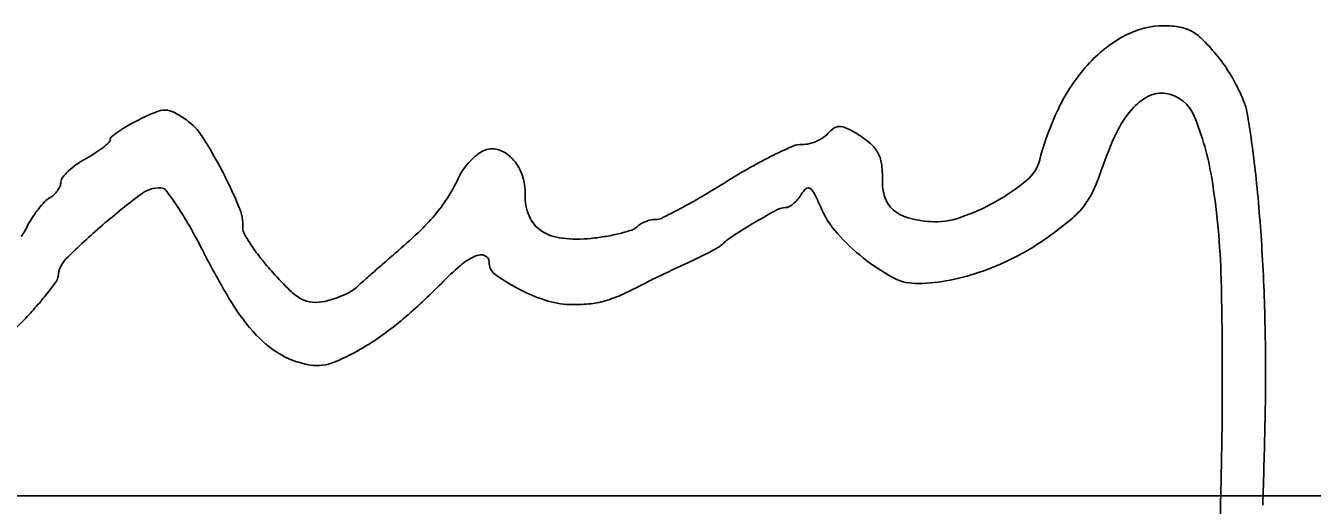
# Model space of a CAD drawing. Extents: x -8.2 to 38.5, y -0.1 to 21.9.
# Drawn here: x 25.0098 to 25.3275, y 8.5784 to 8.6967 of the extents above; entities that cross this region are included whole.
import ezdxf

# ---------------------------------------------------------------- set-up
doc = ezdxf.new("R2010")
doc.units = 0
doc.layers.add('GM_X_Adjacent_County', color=7, linetype='Continuous')
doc.layers.add('GM_X_Township', color=7, linetype='Continuous')

msp = doc.modelspace()

# ---------------------------------------------------------------- linework, layer by layer
at = {"layer": 'GM_X_Adjacent_County'}
for centre, radius, start, end in [((25.29088293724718, 8.676337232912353), 0.020369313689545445, 89.8080088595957, 117.7460166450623), ((25.29087663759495, 8.67445120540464), 0.022255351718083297, 79.61018915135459, 89.80806091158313), ((25.29320059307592, 8.687126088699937), 0.00936917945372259, 60.14567394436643, 79.61024305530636), ((25.291516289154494, 8.684191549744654), 0.012752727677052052, 44.14114547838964, 60.14574971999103), ((25.296862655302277, 8.664969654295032), 0.0332137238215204, 117.74594741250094, 137.11881721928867), ((25.2580942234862, 8.651756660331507), 0.05932585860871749, 39.02553872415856, 44.14120205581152), ((25.275231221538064, 8.66564653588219), 0.03726672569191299, 32.642200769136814, 39.025591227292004), ((25.305612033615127, 8.656844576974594), 0.04515392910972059, 137.11881123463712, 153.51222367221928), ((25.265326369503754, 8.659301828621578), 0.049029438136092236, 27.445453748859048, 32.642206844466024), ((25.2934544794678, 8.667004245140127), 0.013873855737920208, 117.3376559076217, 139.33242216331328), ((25.290230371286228, 8.673240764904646), 0.00685323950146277, 80.0765064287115, 117.33759744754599), ((25.289819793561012, 8.670893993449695), 0.009235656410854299, 22.256199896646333, 80.07645211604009), ((25.269494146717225, 8.661466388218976), 0.04433309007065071, 22.118372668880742, 27.44546222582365), ((25.04427999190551, 8.669777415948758), 0.006098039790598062, 90.05112046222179, 112.80045450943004), ((25.044278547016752, 8.671385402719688), 0.004490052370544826, 61.8845066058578, 90.05099017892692), ((25.32590847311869, 8.646730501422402), 0.06783078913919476, 153.5121858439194, 165.59702868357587), ((25.303229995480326, 8.658605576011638), 0.026761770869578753, 139.33239222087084, 154.48084028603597), ((25.297258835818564, 8.672750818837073), 0.014362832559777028, 9.777392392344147, 22.118420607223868), ((25.06014427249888, 8.628277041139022), 0.05045642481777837, 116.48848640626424, 119.91543532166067), ((25.070252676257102, 8.607992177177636), 0.07312039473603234, 112.80044349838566, 116.48836906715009), ((25.032271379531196, 8.64891265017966), 0.029969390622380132, 54.95058367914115, 61.88446514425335), ((25.041097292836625, 8.66149427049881), 0.01460078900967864, 32.553685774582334, 54.950540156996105), ((25.23360623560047, 8.647889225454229), 0.06997430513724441, 9.230253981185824, 22.25627041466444), ((25.073383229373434, 8.63417153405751), 0.24153820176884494, 5.877810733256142, 9.777443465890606), ((25.049494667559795, 8.646533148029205), 0.029316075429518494, 124.87882192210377, 129.0614077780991), ((25.0503274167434, 8.6453384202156), 0.030772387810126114, 119.91541815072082, 124.87874839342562), ((25.203363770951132, 8.674103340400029), 0.006045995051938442, 303.0962191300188, 318.4942816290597), ((25.214000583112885, 8.664690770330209), 0.008157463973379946, 124.82541939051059, 138.49417173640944), ((25.210804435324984, 8.669285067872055), 0.002560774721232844, 92.42401466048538, 124.82534545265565), ((25.210846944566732, 8.668280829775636), 0.0035659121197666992, 66.3202711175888, 92.42397511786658), ((25.204181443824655, 8.653081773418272), 0.02016230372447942, 59.077303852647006, 66.3202866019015), ((25.198438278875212, 8.643494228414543), 0.0313383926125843, 51.11299444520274, 59.07733799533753), ((25.345315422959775, 8.638514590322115), 0.07339685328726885, 154.48084831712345, 161.61576303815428), ((25.013067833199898, 8.686932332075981), 0.02574063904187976, 302.5344814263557, 307.8567607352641), ((25.01463231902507, 8.684919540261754), 0.023191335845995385, 307.8567446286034, 312.6035940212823), ((25.02963555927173, 8.668605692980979), 0.0010274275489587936, 312.6035963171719, 358.18435469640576), ((25.031632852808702, 8.668542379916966), 0.0009708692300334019, 129.06144890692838, 178.18437489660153), ((24.957580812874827, 8.608178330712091), 0.11368455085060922, 27.617612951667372, 32.55368312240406), ((25.12500736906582, 8.661344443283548), 0.004978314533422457, 73.93312659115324, 116.33934576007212), ((25.24255138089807, 8.567059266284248), 0.10889328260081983, 113.39901910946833, 116.20155976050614), ((25.201412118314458, 8.662130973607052), 0.005302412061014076, 88.1843732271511, 113.39908434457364), ((25.201787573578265, 8.673975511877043), 0.0065480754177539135, 268.18444344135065, 282.7529818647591), ((25.200890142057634, 8.677940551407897), 0.010613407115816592, 282.7530753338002, 292.8992536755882), ((25.200940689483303, 8.677820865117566), 0.010483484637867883, 292.8992949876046, 303.0962518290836), ((25.212731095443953, 8.661215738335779), 0.008571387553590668, 30.2175376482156, 51.11297087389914), ((25.03618843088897, 8.642755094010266), 0.024078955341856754, 118.75535396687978, 125.23286454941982), ((25.005047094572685, 8.699505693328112), 0.04065444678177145, 298.75534393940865, 302.5344601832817), ((25.132572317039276, 8.650774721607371), 0.01804926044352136, 136.4370559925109, 143.85838971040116), ((25.132217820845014, 8.651111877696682), 0.01756003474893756, 128.94683676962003, 136.4370816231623), ((25.126683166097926, 8.657959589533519), 0.008755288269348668, 116.3393746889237, 128.9468394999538), ((25.124221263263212, 8.658615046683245), 0.007818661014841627, 43.67297403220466, 73.93301964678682), ((25.121682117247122, 8.656190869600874), 0.011329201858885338, 19.31903756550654, 43.67299911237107), ((25.24366228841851, 8.564801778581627), 0.11140930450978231, 116.20156415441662, 119.50798876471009), ((25.21335177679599, 8.661577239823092), 0.007853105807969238, 8.125346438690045, 30.21752548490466), ((25.250865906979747, 8.666002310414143), 0.009646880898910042, 309.76703744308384, 345.59700234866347), ((25.029814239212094, 8.650744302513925), 0.013834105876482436, 133.24965075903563, 141.861276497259), ((25.032750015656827, 8.64762345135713), 0.01811878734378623, 125.23290804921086, 133.24967076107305), ((24.95547210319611, 8.607075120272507), 0.11606441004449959, 22.795843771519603, 27.617603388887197), ((25.126749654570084, 8.655027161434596), 0.010839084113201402, 143.8583926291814, 154.73161245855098), ((25.265634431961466, 8.525979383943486), 0.1560181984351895, 119.50809844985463, 122.07690444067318), ((25.19736753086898, 8.65929513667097), 0.023999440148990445, 358.51833404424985, 8.125330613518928), ((25.22498886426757, 8.678505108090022), 0.05340110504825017, 335.04302720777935, 341.61580070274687), ((25.012872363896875, 8.659384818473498), 0.005878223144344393, 324.6351774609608, 337.08977668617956), ((25.015609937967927, 8.658227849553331), 0.002906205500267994, 337.0897165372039, 358.1844613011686), ((25.02047999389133, 8.658073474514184), 0.00196629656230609, 141.86118935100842, 178.18430740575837), ((25.07058477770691, 8.681538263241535), 0.051268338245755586, 328.4778522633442, 334.73162365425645), ((25.119456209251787, 8.655410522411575), 0.013687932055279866, 358.18435683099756, 19.31909641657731), ((25.05866697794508, 8.85620957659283), 0.2337092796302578, 300.38164543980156, 302.0768820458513), ((25.23403698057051, 8.658346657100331), 0.012682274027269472, 178.51834298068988, 198.27821860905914), ((25.224257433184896, 8.697976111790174), 0.05124417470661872, 299.362907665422, 309.76708524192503), ((25.121453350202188, 8.629663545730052), 0.18359844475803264, 1.3993954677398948, 9.230283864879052), ((24.899093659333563, 8.616228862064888), 0.4167489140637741, 3.285834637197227, 5.877785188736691), ((25.018180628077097, 8.649773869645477), 0.005072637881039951, 118.8429897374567, 136.61093812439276), ((25.013178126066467, 8.658857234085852), 0.005297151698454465, 298.84300222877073, 312.74604664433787), ((25.012343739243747, 8.659760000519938), 0.0065264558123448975, 312.7460055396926, 324.63520383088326), ((25.143679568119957, 8.514268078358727), 0.1759301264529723, 126.78359874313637, 130.7606724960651), ((25.04293194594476, 8.64902059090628), 0.007679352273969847, 88.18444203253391, 126.78352838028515), ((25.043120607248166, 8.654972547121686), 0.0017244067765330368, 36.89265192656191, 88.18430099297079), ((24.974229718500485, 8.603261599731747), 0.08786369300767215, 33.84424802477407, 36.892662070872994), ((25.081869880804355, 8.67461674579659), 0.038029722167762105, 320.6545123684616, 328.477846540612), ((25.145600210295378, 8.654581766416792), 0.01246920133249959, 178.18434493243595, 202.73883303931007), ((25.101613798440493, 8.782954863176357), 0.1487935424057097, 298.00393129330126, 300.38162083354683), ((25.19389098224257, 8.659322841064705), 0.008534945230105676, 309.53640637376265, 319.6931064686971), ((25.193035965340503, 8.66004814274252), 0.009656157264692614, 319.69302620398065, 328.9517967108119), ((25.206471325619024, 8.651959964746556), 0.006025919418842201, 131.20543150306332, 148.95173793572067), ((25.203029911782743, 8.655890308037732), 0.0008018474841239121, 53.39641005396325, 131.20542092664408), ((25.201358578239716, 8.65364015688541), 0.0036047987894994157, 26.063434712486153, 53.39634547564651), ((25.110291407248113, 8.60909889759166), 0.10498109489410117, 23.6793070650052, 26.063413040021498), ((25.228717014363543, 8.656589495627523), 0.0070796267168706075, 198.2782631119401, 228.84544155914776), ((25.25564109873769, 8.664239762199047), 0.019591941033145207, 321.15182601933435, 335.04299667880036), ((25.035656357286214, 8.63380860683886), 0.02875907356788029, 142.12637032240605, 147.49423226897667), ((25.032347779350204, 8.636381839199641), 0.02456762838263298, 136.61103344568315, 142.12640612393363), ((24.980636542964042, 8.607557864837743), 0.08014972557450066, 29.718420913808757, 33.84418802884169), ((25.050817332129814, 8.647146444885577), 0.012640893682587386, 358.18441015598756, 22.7957639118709), ((25.07323346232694, 8.68169699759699), 0.04919742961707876, 313.92948931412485, 320.6545413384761), ((25.085217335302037, 8.813786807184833), 0.18371420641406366, 296.4029154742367, 298.00396269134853), ((25.300667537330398, 8.460042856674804), 0.21833949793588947, 118.81700338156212, 120.48244778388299), ((25.1972406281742, 8.648043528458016), 0.003766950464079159, 88.18432356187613, 118.81701242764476), ((25.19741568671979, 8.65356595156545), 0.0017582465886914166, 268.18442331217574, 298.292888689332), ((25.195115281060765, 8.657839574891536), 0.006611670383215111, 298.292741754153, 309.53637441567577), ((25.226264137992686, 8.659957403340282), 0.021653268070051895, 203.6792680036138, 222.26868888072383), ((25.230192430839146, 8.658277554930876), 0.00932158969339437, 228.8454624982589, 254.62606849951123), ((25.223418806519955, 8.6994666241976), 0.052954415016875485, 288.8434971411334, 299.36294248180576), ((25.252419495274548, 8.666834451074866), 0.023728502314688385, 308.8512641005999, 321.1518440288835), ((25.035176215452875, 8.634114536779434), 0.028189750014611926, 147.49419439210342, 152.9431419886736), ((25.147544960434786, 8.509784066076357), 0.18185022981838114, 130.76073563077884, 134.61294102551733), ((24.93201312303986, 8.579802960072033), 0.1361369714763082, 26.94379010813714, 29.718374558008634), ((25.141606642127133, 8.652908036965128), 0.008139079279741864, 202.73881697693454, 236.53165011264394), ((25.164502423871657, 8.643106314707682), 0.005448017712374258, 120.60737403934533, 133.18444942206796), ((25.166155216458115, 8.64031238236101), 0.008694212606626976, 111.74573166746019, 120.60726183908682), ((25.166058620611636, 8.640554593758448), 0.008433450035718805, 102.78269762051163, 111.74583129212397), ((25.165165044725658, 8.644493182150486), 0.004394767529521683, 88.1844699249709, 102.7826816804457), ((25.165411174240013, 8.652258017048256), 0.0033739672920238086, 268.18441926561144, 296.40282132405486), ((25.257952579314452, 8.53260915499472), 0.13413477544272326, 120.48241841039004, 123.16167618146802), ((25.23493765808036, 8.67553574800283), 0.027220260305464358, 254.62611778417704, 266.22021663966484), ((25.23439401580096, 8.667307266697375), 0.018973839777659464, 266.2202868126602, 288.8434395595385), ((25.204304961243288, 8.726567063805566), 0.10042917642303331, 304.6392228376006, 308.85136340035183), ((24.99453266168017, 8.65487426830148), 0.01744866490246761, 324.2606387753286, 332.9432101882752), ((25.066255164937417, 8.64665708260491), 0.0028046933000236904, 178.18432619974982, 209.93238646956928), ((25.104285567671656, 8.668554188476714), 0.04668857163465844, 209.93242942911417, 214.01901880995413), ((25.013666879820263, 8.743531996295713), 0.1350562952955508, 310.7642455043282, 313.9295214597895), ((25.14360063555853, 8.655924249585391), 0.011754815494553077, 236.5316458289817, 263.4665960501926), ((25.14599708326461, 8.676849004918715), 0.032816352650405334, 263.46657094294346, 275.989035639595), ((25.14338877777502, 8.701711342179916), 0.0578151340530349, 275.98901471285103, 279.7154329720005), ((25.145461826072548, 8.689603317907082), 0.045530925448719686, 279.71539701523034, 284.1726757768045), ((25.14684227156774, 8.684136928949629), 0.039892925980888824, 284.17266194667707, 288.4193973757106), ((25.15830918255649, 8.64970504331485), 0.003601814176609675, 288.4194142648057, 313.1843580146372), ((25.19690657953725, 8.626033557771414), 0.02253399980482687, 123.16169112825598, 133.18435004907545), ((25.250435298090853, 8.681927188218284), 0.054316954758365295, 222.26857596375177, 231.62207192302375), ((25.23177215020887, 8.732167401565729), 0.20012244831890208, 206.94374640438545, 211.19002362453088), ((25.108127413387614, 8.671147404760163), 0.05132371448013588, 214.0190213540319, 218.54342498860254), ((25.76233377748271, 7.875099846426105), 1.011537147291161, 130.7643130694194, 131.0051844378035), ((25.127626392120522, 8.739090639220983), 0.11073200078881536, 297.4750039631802, 298.6770583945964), ((25.179069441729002, 8.64503857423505), 0.003530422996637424, 298.6772817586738, 313.18441765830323), ((25.22401605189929, 8.698035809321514), 0.06575123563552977, 296.74502841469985, 304.6393258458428), ((25.02457250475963, 8.634429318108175), 0.006754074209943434, 134.61294701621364, 176.42612368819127), ((25.124558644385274, 8.68423769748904), 0.07233183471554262, 218.5433979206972, 222.04183564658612), ((25.685957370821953, 7.962943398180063), 0.8951333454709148, 131.00512569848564, 131.2691445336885), ((25.127412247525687, 8.625534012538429), 0.015773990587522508, 114.0541416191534, 130.37367630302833), ((25.122114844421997, 8.637401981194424), 0.0027774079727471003, 66.54479490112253, 114.05414783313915), ((25.122545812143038, 8.638395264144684), 0.0016946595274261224, 358.18437439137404, 66.54476621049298), ((25.127765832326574, 8.638229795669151), 0.003527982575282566, 178.18441141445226, 233.47527805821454), ((25.33279034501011, 8.291423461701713), 0.3817117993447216, 114.66862247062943, 115.14830203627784), ((25.113534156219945, 8.768809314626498), 0.14361717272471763, 294.6685837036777, 295.8832428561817), ((25.132525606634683, 8.729669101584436), 0.10011278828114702, 295.88317674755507, 297.4750570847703), ((25.249415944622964, 8.680639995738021), 0.05267502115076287, 231.62202450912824, 240.89223545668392), ((25.22494610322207, 8.696190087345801), 0.06368443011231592, 288.6594215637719, 296.74508329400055), ((24.83061333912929, 8.61229783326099), 0.48534196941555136, 0.8693543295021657, 3.285771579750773), ((25.01560101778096, 8.634989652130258), 0.002234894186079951, 324.5833591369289, 356.4260603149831), ((25.147009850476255, 8.704482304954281), 0.10256262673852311, 222.04173091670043, 225.46043108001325), ((25.63668441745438, 8.019089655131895), 0.8204324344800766, 131.26910207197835, 131.5154738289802), ((25.162698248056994, 8.584034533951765), 0.07024699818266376, 130.37370075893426, 135.7585129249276), ((25.151495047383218, 8.670269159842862), 0.04339772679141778, 233.47535005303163, 242.2940867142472), ((25.322478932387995, 8.312561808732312), 0.358193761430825, 115.6098970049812, 116.06619999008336), ((25.34131816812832, 8.273257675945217), 0.40177967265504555, 115.14825881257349, 115.60983298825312), ((25.22957860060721, 8.645010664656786), 0.011895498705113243, 240.89218527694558, 268.86767415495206), ((25.226850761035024, 8.69054985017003), 0.057731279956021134, 280.18466260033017, 288.65942719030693), ((24.9536463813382, 8.679045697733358), 0.07825668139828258, 322.1373269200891, 324.58330546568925), ((25.084355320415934, 8.640812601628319), 0.013235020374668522, 225.4604156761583, 240.92030573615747), ((25.086759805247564, 8.637190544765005), 0.006913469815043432, 299.3021911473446, 312.84031207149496), ((25.147919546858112, 8.571237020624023), 0.08303307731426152, 131.51534747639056, 132.84024032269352), ((25.0179248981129, 8.725024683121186), 0.13183601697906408, 310.20577013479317, 315.7584778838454), ((25.15213452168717, 8.671486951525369), 0.0447732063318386, 242.29413311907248, 251.74074977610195), ((25.10203667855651, 8.750310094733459), 0.13197724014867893, 294.76764179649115, 297.74456306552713), ((25.192155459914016, 8.57898287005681), 0.06160584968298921, 116.06622318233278, 117.74450115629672), ((25.230119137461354, 8.672357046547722), 0.03924722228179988, 268.86763763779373, 280.1846599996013), ((24.30752011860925, 8.609779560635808), 0.997774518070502, 359.16358336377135, 1.3994229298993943), ((24.95835061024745, 8.67538855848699), 0.07229812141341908, 318.92594180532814, 322.137274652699), ((25.102885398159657, 8.65414142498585), 0.049457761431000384, 211.18996935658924, 223.1895626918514), ((25.081030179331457, 8.634833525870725), 0.006393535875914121, 240.92034579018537, 265.57746172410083), ((25.08136698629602, 8.639188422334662), 0.01076143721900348, 265.5775006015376, 282.27368479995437), ((25.07914714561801, 8.649392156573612), 0.021203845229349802, 282.2736202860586, 288.5138799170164), ((25.077549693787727, 8.654162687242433), 0.026234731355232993, 288.5138166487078, 293.83334724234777), ((25.078714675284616, 8.651525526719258), 0.02335171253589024, 293.83329967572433, 299.30217489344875), ((25.14482310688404, 8.649326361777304), 0.021437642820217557, 251.7407020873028, 268.1275021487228), ((25.146772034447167, 8.649913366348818), 0.021965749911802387, 275.381929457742, 286.15407607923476), ((25.144097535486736, 8.659146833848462), 0.031578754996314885, 286.153992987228, 294.76767846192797), ((24.92961859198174, 8.700430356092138), 0.11041138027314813, 316.5876048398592, 318.9258790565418), ((25.1453394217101, 8.665119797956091), 0.03723951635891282, 268.12753027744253, 275.3819607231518), ((24.944563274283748, 8.686291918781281), 0.0898386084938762, 312.95871388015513, 316.5875252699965), ((25.05290828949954, 8.683635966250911), 0.07764318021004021, 301.95091866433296, 310.205731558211), ((25.08601062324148, 8.63830070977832), 0.026312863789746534, 223.1895141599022, 240.59474732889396), ((24.742743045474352, 8.61096457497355), 0.5732223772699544, 358.736397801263, 0.8693434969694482), ((25.065701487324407, 8.663123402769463), 0.05346816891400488, 292.33756599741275, 301.95096841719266), ((25.083181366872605, 8.633280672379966), 0.020550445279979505, 240.5947577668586, 261.54314687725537), ((25.081795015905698, 8.62395649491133), 0.011123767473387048, 261.54325362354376, 292.3375583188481), ((23.025281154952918, 8.648847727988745), 2.2911020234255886, 358.23677754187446, 358.7363959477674), ((23.65286907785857, 8.619336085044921), 1.6524953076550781, 358.3642269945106, 359.1636144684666)]:
    msp.add_arc(centre, radius, start, end, dxfattribs=at)
at = {"layer": 'GM_X_Township'}
msp.add_line((24.591264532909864, 8.580698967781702), (28.091264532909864, 8.580698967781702), dxfattribs=at)

doc.saveas('drawing.dxf')
